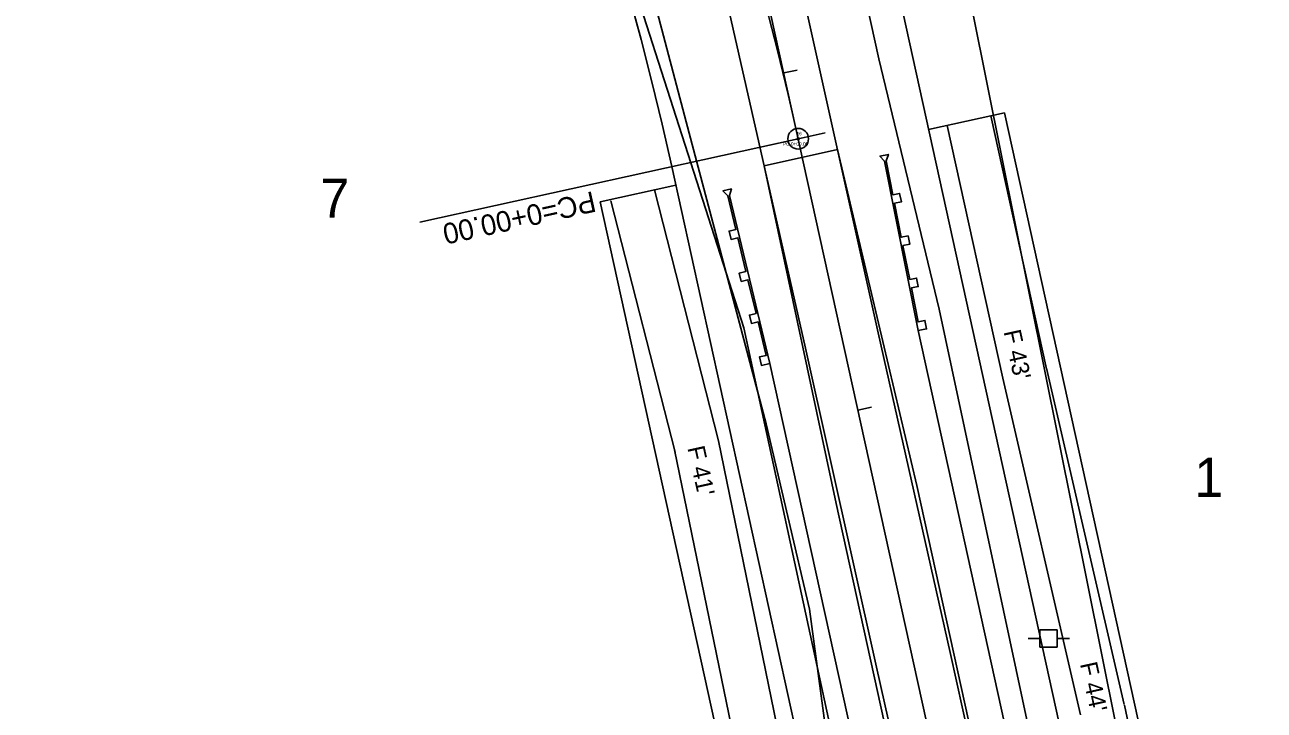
# Model space of a CAD drawing. Extents: x 2519952 to 2531965, y 848341 to 887632.
# Drawn here: x 2525525.9 to 2525885, y 864024.4 to 864222.9 of the extents above; entities that cross this region are included whole.
import ezdxf

# ---------------------------------------------------------------- set-up
doc = ezdxf.new("R2010")
doc.units = 0
for name, color, linetype in [('RD_EV_JW', 7, 'Continuous'), ('RD_EX_DV_Prop', 7, 'Continuous'), ('RD_EX_DV_TX_Prop', 7, 'Continuous'), ('RD_EX_Road', 7, 'Continuous'), ('RD_EX_RW', 7, 'Continuous'), ('RD_EX_UT', 7, 'Continuous'), ('RD_EX_VEG', 7, 'Continuous'), ('RD_HC_Cl', 7, 'Continuous'), ('RD_HC_Data', 7, 'Continuous'), ('RD_HC_Data_Tic', 7, 'Continuous'), ('RD_HC_Survey_txCode', 7, 'Continuous'), ('RD_HC_txCode', 7, 'Continuous'), ('RD_PD_CstnLmt', 7, 'Continuous'), ('RD_PD_DR_ErosCtrl', 7, 'Continuous'), ('RD_PD_Final_TrvlWay', 7, 'Continuous'), ('RD_PD_GR', 7, 'Continuous'), ('RD_PD_RW', 7, 'Continuous'), ('RD_PD_TX_CstnLmt', 7, 'Continuous'), ('RD_SMD_Locator', 7, 'Continuous')]:
    doc.layers.add(name, color=color, linetype=linetype)

# ---------------------------------------------------------------- blocks, each defined once
blk = doc.blocks.new('TYPET1')
at = {"layer": 'RD_PD_GR'}
blk.add_lwpolyline([(49.99, 1), (0, 0), (-0.05, 2.5), (2.45, 2.55), (2.49, 0.54), (12.49, 0.74), (12.45, 2.75), (14.95, 2.8), (14.99, 0.79), (24.99, 0.99), (24.95, 3), (27.44, 3.05), (27.48, 1.04), (37.48, 1.24), (37.44, 3.25), (39.94, 3.3), (39.98, 1.29), (49.98, 1.49), (51.69, 2.53), (51.74, 0.03)], close=True, dxfattribs=at)

msp = doc.modelspace()

# ---------------------------------------------------------------- linework, layer by layer
at = {"layer": 'RD_EV_JW'}
for points in [[(2525803.8, 863830.22), (2525783.21, 863845.22), (2525773.18, 863905.96), (2525753.23, 864053.66), (2525740.73, 864107.38), (2525717.56, 864194.81), (2525700.23, 864260.43), (2525683.45, 864307.06), (2525626.3, 864423.1), (2525581.84, 864389.36), (2525537.06, 864343.17)], [(2525803.8, 863830.22), (2525850.85, 863845.4), (2525864.55, 863874.83), (2525845.49, 863932.74), (2525820.45, 864001.75), (2525790.83, 864140.51), (2525773.32, 864213.07), (2525751.27, 864313.49), (2525741.35, 864358.21), (2525770.46, 864362.01), (2525799.93, 864367.94)]]:
    msp.add_lwpolyline(points, dxfattribs=at)
at = {"layer": 'RD_EX_DV_Prop'}
for p, q in [((2525720.42, 864498.46), (2525836.16, 863972.85)), ((2525713.35, 864181.82), (2525762.92, 863956.72))]:
    msp.add_line(p, q, dxfattribs=at)
msp.add_arc((2524817.39, 863984.53), 917.43, 12.4185, 62.13074, dxfattribs=at)
at = {"layer": 'RD_EX_Road'}
for p, q in [((2525752.13, 864129.24), (2525727.29, 864238.64)), ((2525773.18, 864133.7), (2525750.24, 864236.81)), ((2525793.99, 864041.11), (2525773.18, 864133.7)), ((2525772.65, 864036.82), (2525752.13, 864129.24)), ((2525813.88, 863950.98), (2525793.99, 864041.11)), ((2525792.95, 863946.37), (2525772.65, 864036.82))]:
    msp.add_line(p, q, dxfattribs=at)
at = {"layer": 'RD_EX_RW'}
for p, q in [((2525720.42, 864498.46), (2525836.16, 863972.85)), ((2525713.35, 864181.82), (2525762.92, 863956.72))]:
    msp.add_line(p, q, dxfattribs=at)
msp.add_arc((2524817.39, 863984.53), 917.43, 12.41849, 62.13076, dxfattribs=at)
at = {"layer": 'RD_EX_UT'}
for p, q in [((2525825.03, 864047.69), (2525820.03, 864047.69)), ((2525820.03, 864047.69), (2525820.03, 864042.69)), ((2525825.03, 864042.69), (2525825.03, 864047.69)), ((2525816.6, 864045.13), (2525820.07, 864045.13)), ((2525824.96, 864045.13), (2525828.6, 864045.13)), ((2525820.03, 864042.69), (2525825.03, 864042.69))]:
    msp.add_line(p, q, dxfattribs=at)
at = {"layer": 'RD_EX_VEG'}
for points in [[(2525868.26, 863903.2), (2525854.5, 863958.3), (2525775.66, 864350.41), (2525729.74, 864572.43)], [(2525792.44, 863854.25), (2525775.5, 863944.76), (2525734.25, 864135.14), (2525682.15, 864297.23)]]:
    msp.add_lwpolyline(points, dxfattribs=at)
at = {"layer": 'RD_HC_Cl'}
msp.add_line((2525683.8, 864490.39), (2526240.39, 861962.75), dxfattribs=at)
msp.add_arc((2524817.39, 863984.53), 954.93, 12.41849, 62.13076, dxfattribs=at)
at = {"layer": 'RD_HC_Data'}
msp.add_line((2525749.97, 864189.89), (2525640.32, 864165.74), dxfattribs=at)
for radius in [3, 0.282]:
    msp.add_circle((2525749.97, 864189.89), radius, dxfattribs=at)
at = {"layer": 'RD_HC_Data_Tic'}
for p, q in [((2525745.78, 864208.93), (2525749.69, 864209.79)), ((2525749.97, 864189.89), (2525757.79, 864191.61)), ((2525749.97, 864189.89), (2525742.16, 864188.17)), ((2525767.28, 864111.27), (2525771.19, 864112.13))]:
    msp.add_line(p, q, dxfattribs=at)
at = {"layer": 'RD_PD_CstnLmt'}
for p, q in [((2525809.23, 864120.51), (2525793.1, 864193.75)), ((2525726.9, 864102.38), (2525708.33, 864175.09)), ((2525809.23, 864120.51), (2525831.78, 864023.08)), ((2525726.9, 864102.38), (2525746.98, 864004.41))]:
    msp.add_line(p, q, dxfattribs=at)
at = {"layer": 'RD_PD_DR_ErosCtrl'}
for p, q in [((2525805.79, 864196.55), (2525821.92, 864123.3)), ((2525695.73, 864171.87), (2525714.3, 864099.16)), ((2525821.89, 864123.44), (2525844.44, 864026.01)), ((2525714.16, 864099.77), (2525734.25, 864001.79)), ((2525844.48, 864025.86), (2525865.85, 863928.16))]:
    msp.add_line(p, q, dxfattribs=at)
at = {"layer": 'RD_PD_Final_TrvlWay'}
for p, q in [((2525761.37, 864186.77), (2525740.13, 864182.09)), ((2525761.37, 864186.77), (2525784.38, 864089.44)), ((2525740.13, 864182.09), (2525760.94, 864084.28)), ((2525784.38, 864089.44), (2526058.57, 862844.27)), ((2525760.94, 864084.28), (2526035.13, 862839.11))]:
    msp.add_line(p, q, dxfattribs=at)
at = {"layer": 'RD_PD_GR'}
for p, q in [((2525784.74, 864134.32), (2525833.12, 863914.58)), ((2525790.15, 863905.12), (2525741.77, 864124.85))]:
    msp.add_line(p, q, dxfattribs=at)
at = {"layer": 'RD_PD_RW'}
for p, q in [((2525809.75, 864197.42), (2525787.78, 864192.58)), ((2525809.75, 864197.42), (2525858.14, 863977.68)), ((2525692.56, 864171.61), (2525714.53, 864176.45)), ((2525692.56, 864171.61), (2525740.95, 863951.88))]:
    msp.add_line(p, q, dxfattribs=at)
at = {"layer": 'RD_SMD_Locator'}
for centre in [(2525773.32, 864213.07), (2525717.56, 864194.81), (2525749.97, 864189.89), (2525790.83, 864140.51), (2525734.25, 864135.14), (2525773.18, 864133.7), (2525752.13, 864129.24), (2525740.73, 864107.38), (2525753.23, 864053.66), (2525793.99, 864041.11), (2525772.65, 864036.82)]:
    msp.add_circle(centre, 0.001, dxfattribs=at)

# ---------------------------------------------------------------- block references
at = {"layer": 'RD_PD_GR', "yscale": -1.0000000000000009, "rotation": 102.41844434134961}
msp.add_blockref('TYPET1', (2525784.74, 864134.32), dxfattribs=at)
at = {"layer": 'RD_PD_GR', "rotation": 102.41857536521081}
msp.add_blockref('TYPET1', (2525741.77, 864124.85), dxfattribs=at)

# ---------------------------------------------------------------- texts
at = {"layer": 'RD_EX_DV_TX_Prop'}
for s, p in [('7', (2525611.52, 864167.03)), ('1', (2525864.73, 864086.17))]:
    msp.add_text(s, height=11.32, dxfattribs=at).set_placement(p)
at = {"layer": 'RD_HC_Survey_txCode'}
msp.add_text('PC=0+00.00', height=6, rotation=192.4185, dxfattribs=at).set_placement((2525690.53, 864174.75))
at = {"layer": 'RD_HC_txCode'}
for s, p in [('16', (2525749.5, 864190.89)), ('PC 0+00.00', (2525745.55, 864187.89))]:
    msp.add_text(s, height=1, dxfattribs=at).set_placement(p)
at = {"layer": 'RD_PD_CstnLmt'}
msp.add_text("F 41'", height=5, rotation=282.4185, dxfattribs=at).set_placement((2525717.83, 864100.38))
at = {"layer": 'RD_PD_TX_CstnLmt'}
for s, p in [("F 43'", (2525809.47, 864134.04)), ("F 44'", (2525831.59, 864037.82))]:
    msp.add_text(s, height=5, rotation=282.4185, dxfattribs=at).set_placement(p)

doc.saveas('drawing.dxf')
